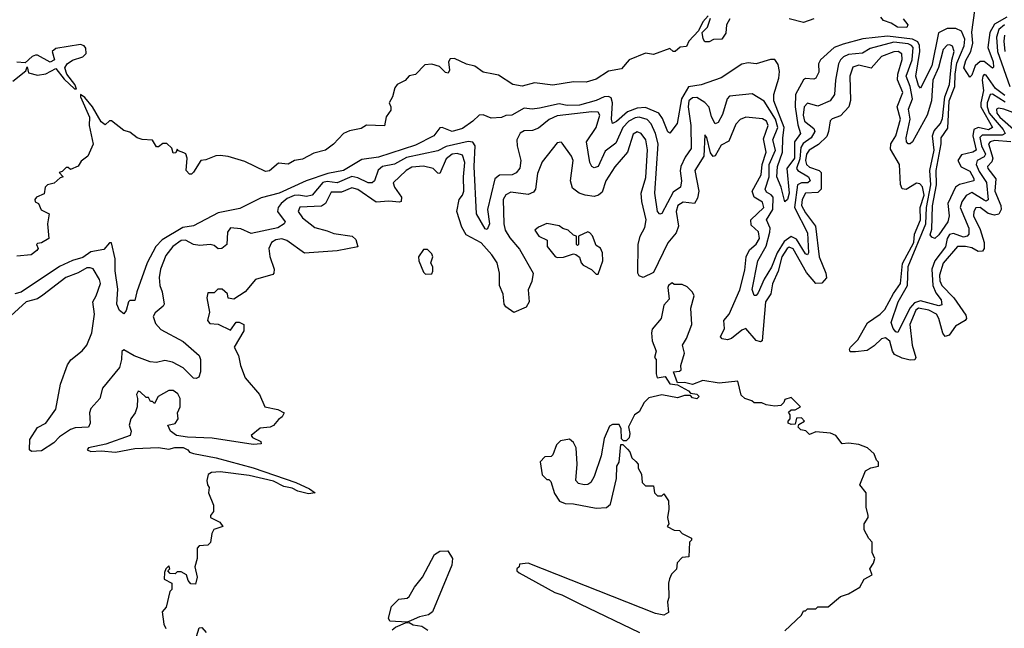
# Model space of a CAD drawing. Extents: x 2472589 to 2662339, y 701009 to 849030.
# Tile 362 of 406: x 2616898 to 2621693, y 756345 to 759310. Entities that reach past the tile are written whole.
import ezdxf

# ---------------------------------------------------------------- set-up
doc = ezdxf.new("R2010")
doc.units = 0

msp = doc.modelspace()

# ---------------------------------------------------------------- linework, layer by layer
at = {"layer": '0CON05XD'}
for points in [[(2621705, 759321.7), (2621645, 759289.1), (2621623, 759247), (2621612.5, 759175), (2621638.5, 759105), (2621641.2, 759078.8), (2621635, 759074.3), (2621595, 759106.2), (2621575, 759106), (2621551.2, 759085), (2621535, 759040), (2621525, 759030), (2621495.7, 759075), (2621505, 759111.2), (2621530.5, 759155), (2621539.6, 759195), (2621535, 759250), (2621549.6, 759355)], [(2620251.2, 759328.8), (2620225, 759300), (2620204.3, 759255.7), (2620156.2, 759205), (2620145, 759180), (2620115, 759176.2), (2620090, 759155), (2620080, 759155), (2620065, 759170), (2619985, 759140), (2619945, 759147.5), (2619866.7, 759115), (2619829.5, 759070.5), (2619765, 759060), (2619705, 759020.8), (2619656.1, 759006.1), (2619595, 759008.1), (2619495, 758990.8), (2619405, 759002.5), (2619345, 758985.6), (2619300, 758995), (2619229.5, 759039.5), (2619205, 759044), (2619155, 759053.8), (2619115, 759083.3), (2619074.1, 759094.1), (2619015, 759121.2), (2618995, 759118.8), (2618986.2, 759105), (2618990.8, 759065), (2618985, 759050), (2618972.1, 759052.1), (2618942.3, 759082.3), (2618905, 759093.3), (2618870.5, 759089.5), (2618825, 759043.3), (2618795, 759036.7), (2618775, 759013.3), (2618736.1, 758993.9), (2618725, 758977.5), (2618713.3, 758935), (2618697.5, 758905), (2618706.2, 758885), (2618705, 758870), (2618682.7, 758837.3), (2618675, 758792.5), (2618587, 758797), (2618560.5, 758779.5), (2618505, 758768), (2618474.4, 758755.6), (2618426.6, 758703.4), (2618387.5, 758675), (2618330, 758660), (2618275, 758631.2), (2618236.1, 758623.9), (2618205, 758606.7), (2618158.3, 758611.7), (2618115, 758573.8), (2618095, 758571.2), (2617995, 758618.8), (2617914.1, 758644.1), (2617875, 758648.8), (2617853.6, 758646.4), (2617805, 758626.7), (2617780, 758625), (2617745, 758567.5), (2617735, 758557.5), (2617725, 758557.5), (2617708.8, 758575), (2617713.3, 758635), (2617707, 758657), (2617698.3, 758661.7), (2617671.7, 758671.7), (2617665, 758680), (2617658.3, 758661.7), (2617645, 758660), (2617640, 758685), (2617615, 758706.7), (2617595, 758706.7), (2617575, 758690), (2617565, 758690), (2617545, 758722.5), (2617495, 758726.7), (2617470, 758735), (2617435, 758762.5), (2617405, 758770), (2617345, 758817.5), (2617335, 758817.5), (2617315, 758797.5), (2617295, 758812), (2617252.2, 758885), (2617215, 758931.2), (2617194.1, 758945.9), (2617193.8, 758935), (2617238.1, 758835), (2617237.3, 758795), (2617256.1, 758703.9), (2617230, 758645), (2617198.3, 758621.7), (2617183, 758597), (2617145, 758580), (2617135, 758590), (2617125, 758590), (2617105, 758570), (2617090, 758565), (2617110, 758545), (2617095, 758540), (2617067, 758513), (2617033.6, 758506.4), (2617022.5, 758495), (2617018, 758462), (2616980, 758445), (2616972.5, 758435), (2616973, 758423), (2616990, 758415), (2617003.6, 758383.6), (2617042.5, 758365), (2617033.3, 758315), (2617040, 758245), (2617005, 758222.5), (2616985, 758220), (2616980, 758215), (2616987.5, 758195), (2616982.5, 758185), (2616955, 758164), (2616885, 758157.5)], [(2620356.1, 759313.9), (2620340, 759285), (2620337.5, 759245), (2620317.5, 759215), (2620277, 759213), (2620255, 759202.5), (2620235, 759202.5), (2620226.1, 759216.1), (2620222.3, 759247.7), (2620247.1, 759272.9), (2620262.3, 759317.7)], [(2620765.9, 759314.1), (2620715, 759295.8), (2620645, 759314.2)], [(2621200.6, 759315), (2621223.3, 759285), (2621218, 759272), (2621173, 759273), (2621142.4, 759292.4), (2621105, 759305.7), (2621092.5, 759322.5)], [(2621695, 758940.4), (2621649.7, 758975), (2621605, 759039.5), (2621595, 759043.2), (2621588.2, 759035), (2621585.2, 759015), (2621592.4, 758965), (2621578, 758905), (2621578.8, 758885), (2621635.3, 758784.7), (2621615.9, 758774.1), (2621565, 758784.8), (2621544.9, 758775.1), (2621539.8, 758745), (2621555.3, 758675), (2621539.4, 758665), (2621485, 758651), (2621467.4, 758625), (2621482.9, 758592.9), (2621525, 758571.5), (2621544.2, 758535.8), (2621544.2, 758525), (2621475, 758507.5), (2621455.8, 758494.2), (2621417.5, 758415), (2621424, 758355), (2621418, 758325), (2621375, 758261.9), (2621355, 758244.2), (2621340, 758250), (2621331.9, 758261.9), (2621339.4, 758289.4), (2621344, 758404), (2621363.2, 758505), (2621361.4, 758575), (2621385.2, 758704.8), (2621385.7, 758735), (2621418.2, 758781.8), (2621424.9, 758915.1), (2621452.8, 758985), (2621453.4, 759045), (2621462.1, 759097.9), (2621497.1, 759182.9), (2621500.2, 759215), (2621485, 759254.4), (2621457.6, 759267.6), (2621415, 759266.7), (2621373.3, 759246.7), (2621339.4, 759085), (2621285, 758976.7), (2621275, 758990), (2621261.8, 759035), (2621281.6, 759155), (2621280.5, 759185), (2621272.4, 759202.4), (2621246, 759216), (2621125, 759229.6), (2621003.6, 759216.4), (2620908.3, 759191.7), (2620865, 759174.5), (2620798.6, 759115), (2620788, 759095), (2620790, 759055), (2620775, 759026), (2620765, 759020.8), (2620725, 759024.4), (2620715, 759017.1), (2620676.5, 758945), (2620674, 758885), (2620687.5, 758797.5), (2620700.8, 758755), (2620671.1, 758715), (2620671.6, 758635), (2620634.6, 758585), (2620645.4, 758464.6), (2620637.1, 758435), (2620625, 758422.5), (2620607.1, 758495), (2620585.4, 758545.4), (2620588.2, 758595), (2620612.6, 758665), (2620614.8, 758735.2), (2620620.4, 758785), (2620571, 758915), (2620571.1, 758945), (2620595.4, 759025), (2620598.3, 759058.3), (2620592.1, 759092.1), (2620575, 759116.7), (2620555, 759116.7), (2620485, 759095.8), (2620445, 759100), (2620415, 759093.5), (2620315, 759026.7), (2620217.1, 758992.9), (2620155, 758983.1), (2620120.6, 758925), (2620099.2, 758805), (2620065, 758757.5), (2620055, 758763.3), (2620028.5, 758828.5), (2620010.6, 758855), (2619945, 758881.8), (2619905, 758878.8), (2619858.3, 758861.7), (2619805, 758814.5), (2619785, 758804), (2619780.6, 758825), (2619785.4, 758905.4), (2619779.1, 758929.1), (2619765.4, 758935.4), (2619745, 758934.6), (2619705, 758916.1), (2619625, 758893.4), (2619565, 758892.8), (2619525, 758900.8), (2619428.9, 758878.9), (2619394.5, 758874.5), (2619355, 758878.6), (2619295, 758844.3), (2619265, 758844), (2619245, 758834), (2619195, 758831.2), (2619155, 758846), (2619135, 758845.8), (2619105, 758816.2), (2619055, 758780.8), (2619005, 758765.7), (2618955, 758784.3), (2618945, 758782.9), (2618915.2, 758744.8), (2618825, 758699.3), (2618645, 758640), (2618565, 758628.9), (2618475, 758575.8), (2618398.5, 758561.5), (2618294.1, 758525.9), (2618162.2, 758465)], [(2621694.2, 759285.8), (2621667.1, 759262.9), (2621654.9, 759225), (2621660.6, 759155), (2621720.5, 758985)], [(2621697.7, 758907.7), (2621635, 758948.1), (2621624, 758945), (2621609.8, 758905), (2621609, 758885), (2621618.8, 758855), (2621688.1, 758775), (2621697.2, 758755), (2621682.2, 758747.8), (2621585, 758748.3), (2621574.5, 758735.5), (2621582.1, 758695), (2621601, 758655), (2621595, 758641.9), (2621561.5, 758625), (2621556.5, 758605), (2621570.8, 758570.8), (2621606.9, 758516.9), (2621615, 758432.5), (2621605, 758426.2), (2621595, 758430.3), (2621535, 758468.7), (2621506.6, 758453.4), (2621487, 758423), (2621478.2, 758395), (2621520, 758295), (2621520.4, 758265), (2621511.9, 758255), (2621495, 758250.3), (2621445, 758268.1), (2621426.8, 758263.2), (2621415.3, 758245), (2621406.7, 758203.3), (2621355.2, 758135), (2621339.4, 758095), (2621344.5, 758014.5), (2621358.9, 757978.9), (2621385.4, 757945), (2621388.5, 757921.5), (2621374.5, 757915.5), (2621285, 757940), (2621255, 757931), (2621233.6, 757905), (2621175, 757786.7), (2621165, 757788.8), (2621151.4, 757805), (2621142.5, 757835), (2621176.8, 757935), (2621222.4, 758015), (2621225, 758107.8), (2621311.1, 758315), (2621313.8, 758395), (2621335.6, 758505), (2621330.5, 758575), (2621351.9, 758675), (2621342.8, 758745), (2621351.8, 758768.2), (2621382.1, 758805), (2621391.8, 758828.2), (2621403.3, 758935), (2621425.5, 758995), (2621437.1, 759112.9), (2621448.8, 759155), (2621441.5, 759181.5), (2621427.8, 759187.8), (2621415, 759185.4), (2621394.8, 759165.2), (2621372.2, 759077.8), (2621345.2, 759015), (2621338.3, 758915), (2621316.6, 758845), (2621246.4, 758715), (2621235, 758705.8), (2621225, 758706), (2621217.5, 758715), (2621214.6, 758734.6), (2621234.3, 758825), (2621226.8, 758875), (2621246.2, 758925), (2621235, 758984.4), (2621215.6, 759035), (2621243.8, 759115), (2621249, 759175), (2621241.8, 759185), (2621225, 759192), (2621155, 759200.6), (2621039.7, 759169.7), (2621003, 759147), (2620935, 759141.1), (2620910.1, 759129.9), (2620894.7, 759115), (2620885.3, 759095), (2620870.4, 759015), (2620865.6, 758945), (2620845.6, 758915), (2620785, 758888.2), (2620735, 758903.3), (2620718.2, 758885), (2620714, 758845), (2620720.5, 758815), (2620765, 758779.5), (2620770.4, 758765), (2620752.4, 758735), (2620713.1, 758706.9), (2620702.4, 758687.6), (2620697.8, 758632.2), (2620680.3, 758585), (2620687.9, 758575), (2620740, 758545), (2620747.2, 758525), (2620736, 758515), (2620705, 758516), (2620685.7, 758505), (2620671.3, 758395), (2620735, 758271.4), (2620740, 758175), (2620735, 758164.2), (2620725, 758169.5), (2620681.4, 758241.4), (2620655, 758253.3), (2620620.5, 758229.5), (2620586.2, 758173.8), (2620559, 758105), (2620523.9, 758046.1), (2620495, 757980), (2620485, 757966.2), (2620475, 757966.7), (2620464.5, 757995), (2620493.2, 758135), (2620532.8, 758207.2), (2620552, 758275), (2620552.6, 758295), (2620535.3, 758335), (2620565.1, 758384.9), (2620567.1, 758445), (2620557.5, 758457.5), (2620535, 758469.2), (2620528.1, 758485), (2620548.6, 758545), (2620548.6, 758605), (2620579.2, 758675), (2620565.6, 758725), (2620589.4, 758785), (2620578.2, 758825), (2620523.5, 758913.5), (2620465, 758949.2), (2620355, 758937.8), (2620344.1, 758925), (2620321.5, 758848.5), (2620300.2, 758809.8), (2620285, 758802.9), (2620266.6, 758836.6), (2620255, 758883.3), (2620235, 758907.5), (2620195, 758930.6), (2620175, 758930), (2620157.5, 758915), (2620153.3, 758885), (2620165.9, 758795), (2620167.8, 758682.2), (2620139.2, 758640.8), (2620117.5, 758595), (2620113.9, 758573.9), (2620121.2, 758525), (2620115.6, 758495), (2620080.8, 758469.2), (2620025, 758366.7), (2620015, 758362), (2620004.4, 758375), (2619991.8, 758465), (2620006.7, 758705), (2619994.7, 758755), (2619972.6, 758802.6), (2619954.4, 758824.4), (2619915, 758835.7), (2619895, 758831.9), (2619865.3, 758815), (2619835.7, 758785), (2619801.8, 758708.2), (2619750.1, 758669.9), (2619715.8, 758595), (2619695, 758588), (2619684.4, 758594.4), (2619674.6, 758614.6), (2619658.8, 758715), (2619705.2, 758784.8), (2619722.9, 758845), (2619715, 758860), (2619685, 758861.6), (2619515, 758841.3), (2619475.9, 758824.1), (2619425, 758781.4), (2619395, 758770.8), (2619355, 758768.5), (2619335, 758757.8), (2619318.9, 758725), (2619320.6, 758695), (2619339.4, 758625), (2619333.5, 758586.5), (2619315.5, 758564.5), (2619296.2, 758553.8), (2619235, 758553.1), (2619211.5, 758535), (2619176.4, 758385), (2619185.5, 758315), (2619175, 758288), (2619165, 758292), (2619122.7, 758365), (2619112.1, 758595), (2619116.5, 758695), (2619105, 758713.1), (2619082.7, 758717.3), (2618975, 758692.8), (2618935, 758671.1), (2618781.9, 758638.1), (2618723.9, 758606.1), (2618665, 758594.7), (2618643.2, 758576.8), (2618625.3, 758524.7), (2618614.6, 758515.4), (2618595, 758514.7), (2618545, 758539.7), (2618515.7, 758545.7), (2618445, 758515.7), (2618395, 758521.6), (2618375, 758516.6), (2618322.5, 758455), (2618295, 758448.2), (2618256.1, 758456.1), (2618235, 758453), (2618201, 758439), (2618171.8, 758415), (2618156.7, 758395), (2618154.3, 758375), (2618191.2, 758325), (2618186.7, 758315), (2618155, 758295.6), (2618025, 758268.9), (2617975, 758290.9), (2617924.3, 758295.7), (2617910, 758275), (2617906.7, 758215), (2617882.5, 758195), (2617865, 758193.8), (2617845, 758210), (2617825.7, 758215.7), (2617775, 758209.6), (2617745, 758215.4), (2617705, 758235.4), (2617685, 758233.8), (2617643.5, 758205), (2617609.3, 758160.7), (2617583.8, 758095), (2617576.8, 758055), (2617580, 758015), (2617592.5, 757985), (2617601.4, 757925), (2617597.5, 757915), (2617557.6, 757882.4), (2617547.5, 757865), (2617560.2, 757830.2), (2617585, 757801.1), (2617695, 757742.2), (2617772.5, 757675), (2617778.1, 757655), (2617778.8, 757595), (2617770.7, 757569.3), (2617758.3, 757561.7), (2617745, 757564), (2617694, 757614), (2617642.1, 757642.1), (2617605, 757649.2), (2617565, 757640.4), (2617533.9, 757643.9), (2617455, 757672.5), (2617405, 757701.9), (2617395.6, 757694.4), (2617394.7, 757655), (2617383.6, 757616.4), (2617300.8, 757515), (2617288.1, 757465), (2617244.7, 757415.3), (2617237.5, 757395), (2617240.8, 757345), (2617234.1, 757325.9), (2617168, 757322), (2617145, 757313.6), (2617092, 757278), (2617065, 757249.2), (2617005, 757210.4), (2616956.2, 757206.2), (2616946.7, 757215), (2616948, 757265), (2616985, 757323.3), (2617025.5, 757344.5), (2617075, 757413.3), (2617096.7, 757535), (2617130.9, 757629.1), (2617147, 757653), (2617203.1, 757696.9), (2617225.5, 757725), (2617249.1, 757785), (2617261.9, 757875), (2617254, 757935), (2617271.2, 757965), (2617291.5, 758025), (2617286.7, 758045), (2617255.8, 758095.8), (2617242.1, 758102.1), (2617225, 758100.8), (2617183.2, 758076.8), (2617123.1, 758055), (2617011.2, 757968.8)], [(2621694, 759235), (2621690, 759205), (2621694.8, 759155.2)], [(2616865, 759011.2), (2616928.3, 759061.7), (2616935, 759080), (2616941.7, 759051.7), (2616985, 759039.2), (2617025, 759046), (2617075, 759072.5), (2617115, 759021.2), (2617165, 758974), (2617175, 758972.5), (2617167.1, 758995), (2617128, 759045), (2617117.5, 759075), (2617130, 759095), (2617155, 759113.3), (2617205, 759130), (2617222.5, 759145), (2617220.7, 759170.7), (2617213, 759183), (2617195, 759190), (2617075, 759170), (2617056.7, 759155), (2617067.5, 759115), (2617046.4, 759103.6), (2616985, 759136.7), (2616975, 759136.7), (2616959.5, 759130.5), (2616925, 759100), (2616885, 759103.3)], [(2621725, 758715.8), (2621645, 758721.3), (2621624.1, 758715.9), (2621616.7, 758705), (2621637.8, 758635), (2621633, 758617), (2621611.8, 758595), (2621612.3, 758585), (2621651.6, 758535), (2621647.2, 758475), (2621676.5, 758405), (2621678.2, 758385), (2621666.5, 758363.5), (2621645, 758357.1), (2621615, 758366.5), (2621575, 758395.3), (2621555, 758393.3), (2621544, 758375), (2621542.7, 758355), (2621575, 758288.1), (2621594.2, 758225), (2621594.7, 758195.3), (2621587.6, 758182.4), (2621565, 758180.3), (2621535, 758198.1), (2621504.2, 758205.8), (2621465.2, 758204.8), (2621395, 758124.5), (2621377.6, 758065), (2621378.8, 758038.8), (2621389.4, 758015), (2621447.2, 757955), (2621505, 757870), (2621508.8, 757855), (2621502.2, 757845), (2621455, 757817.3), (2621425, 757772.7), (2621405, 757767.5), (2621393, 757783), (2621374.2, 757855), (2621363.3, 757875), (2621325.6, 757895), (2621275, 757905.2), (2621263, 757895), (2621232.8, 757825), (2621244.8, 757724.8), (2621261.9, 757665), (2621257.1, 757652.9), (2621235, 757650.8), (2621195, 757661.2), (2621159.1, 757679.1), (2621148.1, 757695), (2621135, 757743.3), (2621115, 757760.3), (2621095, 757755.3), (2621058.9, 757721.1), (2621025, 757699.2), (2620968.2, 757691.8), (2620942.3, 757692.3), (2620939.4, 757705), (2620944.5, 757715), (2620979.8, 757750.2), (2621026.6, 757833.4), (2621087.9, 757875), (2621111.2, 757898.8), (2621153.3, 757976.7), (2621187.4, 758025), (2621197.3, 758122.7), (2621252.3, 758225), (2621255.9, 758265), (2621284.7, 758335), (2621283.4, 758395), (2621302.4, 758455), (2621295, 758496.7), (2621281.3, 758511.3), (2621265, 758514.2), (2621215, 758482.5), (2621195, 758486.7), (2621187.8, 758507.8), (2621183.1, 758605), (2621138.9, 758678.9), (2621141.1, 758705), (2621165.3, 758745), (2621188.3, 758825), (2621170.7, 758885), (2621198.7, 758955), (2621172.9, 759017.1), (2621174.7, 759045), (2621195.4, 759115.4), (2621193.3, 759143.3), (2621176.7, 759155), (2621155, 759153.5), (2621095, 759131.5), (2621045, 759074.5), (2620985, 759088.2), (2620955, 759078.1), (2620940, 759035), (2620943.3, 758916.7), (2620936.7, 758885), (2620895, 758841.9), (2620855, 758826.9), (2620845, 758817.5), (2620837.7, 758765), (2620828.3, 758741.7), (2620787.9, 758702.1), (2620742.3, 758675), (2620729, 758655), (2620724.5, 758625), (2620729.7, 758605), (2620745, 758592.2), (2620791.9, 758575), (2620801.1, 758565), (2620800.4, 758485), (2620785, 758467.9), (2620724.8, 758465.2), (2620708.3, 758435), (2620705.9, 758405), (2620725, 758368.5), (2620773.8, 758305), (2620791, 758155), (2620824.5, 758075), (2620826.8, 758053.2), (2620803.9, 758026.1), (2620775, 758024.6), (2620729.1, 758079.1), (2620665, 758193.8), (2620645, 758201.3), (2620635, 758195.9), (2620609.1, 758155), (2620591.4, 758085), (2620565, 758024), (2620555.8, 757975), (2620530.5, 757935), (2620513.5, 757746.5), (2620505, 757740.6), (2620485, 757747.3), (2620435, 757805.6), (2620415, 757798.1), (2620365, 757756.7), (2620345, 757750.6), (2620318.8, 757755), (2620311.4, 757765), (2620330, 757805), (2620327.1, 757845), (2620353.8, 757876.2), (2620405.6, 757994.4), (2620429.5, 758090.5), (2620436.7, 758155), (2620451.6, 758188.4), (2620485, 758217.1), (2620500.3, 758245), (2620496.7, 758276.7), (2620460.7, 758309.3), (2620459.4, 758335), (2620521.8, 758395), (2620515, 758421.9), (2620475, 758446), (2620464.4, 758475), (2620509.2, 758555), (2620514.2, 758605), (2620533.2, 758665), (2620521, 758729), (2620542.4, 758795), (2620535.3, 758815), (2620515, 758827.9), (2620435, 758835.4), (2620406.2, 758823.8), (2620385, 758800.8), (2620352.1, 758717.9), (2620315, 758699.4), (2620285, 758647.1), (2620275, 758644), (2620262, 758662), (2620245, 758736.7), (2620235, 758750), (2620230.4, 758645), (2620186.5, 758575), (2620206.2, 758475), (2620199.8, 758440.2), (2620185, 758414.4), (2620128.8, 758421.2), (2620103.3, 758405), (2620095.3, 758375), (2620106.4, 758305), (2620095, 758272.5), (2620055, 758222.5), (2619985, 758079.2), (2619935, 758054.4), (2619915, 758061.9), (2619907.9, 758075), (2619910, 758215), (2619919.1, 758255), (2619941.9, 758298.1), (2619948.9, 758335), (2619927.3, 758425), (2619925.3, 758465), (2619948.2, 758541.8), (2619955.4, 758675.4), (2619947.3, 758725), (2619924, 758755), (2619905, 758763.1), (2619885, 758752), (2619858.8, 758665), (2619796.6, 758593.4), (2619752.1, 758525), (2619735, 758470), (2619716.2, 758455), (2619695, 758449.1), (2619652.5, 758455), (2619623.3, 758465), (2619589.7, 758489.7), (2619580.9, 758525), (2619593.1, 758625), (2619585.8, 758645), (2619539.2, 758709.2), (2619535, 758713.3), (2619515, 758710), (2619442.6, 758617.4), (2619419.8, 758560.2), (2619410, 758485), (2619400.7, 758469.3), (2619375, 758459.3), (2619290, 758470), (2619265, 758456.9), (2619252.1, 758435), (2619256, 758315), (2619263.2, 758285), (2619285, 758246.9), (2619332.1, 758192.1), (2619398.1, 758075), (2619391.9, 758035), (2619374, 757994), (2619380, 757935), (2619365, 757910), (2619305, 757884), (2619265, 757911.2), (2619257.5, 757925), (2619252.6, 757972.6), (2619234.6, 758014.6), (2619234.6, 758075.4), (2619223.1, 758125), (2619197.2, 758165), (2619145, 758222.9), (2619071.9, 758261.9), (2619050.9, 758299.1)], [(2621765, 758847.4), (2621690.8, 758875), (2621665, 758879.6), (2621655.5, 758874.5), (2621656.9, 758855), (2621671.9, 758835), (2621750, 758765)], [(2619050.9, 758299.1), (2619027.5, 758375), (2619038.6, 758435), (2619055, 758456), (2619060.8, 758475), (2619058.8, 758545), (2619066.3, 758615), (2619055, 758649.4), (2619028.8, 758658.8), (2619005, 758654.6), (2618975, 758632.5), (2618945, 758560.8), (2618935, 758562.5), (2618911.4, 758585), (2618865, 758597.3), (2618807.8, 758592.2), (2618780.5, 758575), (2618717.5, 758515), (2618723.3, 758495), (2618756.9, 758445), (2618755.7, 758425), (2618748.5, 758421.5), (2618696.2, 758426.2), (2618635, 758422), (2618545, 758483.3), (2618515, 758490.7), (2618465, 758470.6), (2618415, 758470), (2618388.2, 758415), (2618368.3, 758401.7), (2618262.7, 758397.3), (2618254.5, 758375), (2618275.6, 758345), (2618335, 758298.6), (2618395, 758282.1), (2618428.7, 758268.7), (2618517.5, 758255), (2618535, 758240), (2618545, 758203.3), (2618445, 758183.8), (2618285, 758173.1), (2618200, 758235), (2618175, 758242.1), (2618145, 758237.9), (2618124, 758225), (2618112, 758195), (2618115.8, 758155.8), (2618138, 758095), (2618136.2, 758075), (2618130.5, 758069.5), (2618046.7, 758045), (2617995.9, 757984.1), (2617941.7, 757948.3), (2617913.6, 757953.6), (2617910, 757975), (2617885, 757997.5), (2617863, 757997), (2617845, 757980), (2617815, 757980), (2617810, 757955), (2617823.3, 757885), (2617812.5, 757845), (2617825, 757830), (2617865, 757827.5), (2617925, 757797.5), (2617953, 757837), (2617967, 757837), (2617990, 757825), (2617990, 757795), (2617942.5, 757715), (2617963.3, 757675), (2617973.3, 757625), (2617996.7, 757565), (2618066.7, 757485), (2618092.5, 757425), (2618155, 757411.9), (2618186.2, 757395), (2618176, 757375), (2618157.9, 757362.1), (2618135, 757332.5), (2618117.5, 757325), (2618070, 757320), (2618025.8, 757285), (2618032, 757275), (2618073.3, 757255), (2618075, 757244.3), (2618035, 757241.3), (2617835, 757271.5), (2617715, 757276.9), (2617662.5, 757285), (2617632.5, 757305), (2617620, 757335), (2617655, 757342.5), (2617670, 757365), (2617666.7, 757395), (2617680, 757425), (2617680, 757465), (2617667.7, 757487.7), (2617645, 757503.3), (2617625, 757503.3), (2617572.5, 757475), (2617555, 757440), (2617545, 757450), (2617535, 757450), (2617525, 757470), (2617515, 757470), (2617485, 757497.5), (2617475, 757500), (2617467.5, 757485), (2617472.5, 757465), (2617470, 757425), (2617460, 757395), (2617438.8, 757365), (2617432, 757335), (2617441.2, 757305), (2617436.7, 757285), (2617317.2, 757242.8), (2617233.3, 757225), (2617227.5, 757215), (2617245, 757206.2), (2617295, 757209.2), (2617365, 757203.3), (2617458.3, 757221.7), (2617575, 757226), (2617625, 757217.5), (2617654.1, 757225.9), (2617695, 757226), (2617717.5, 757215), (2617725, 757203.3), (2617745, 757196.7), (2617855, 757175.8), (2618035, 757126.9), (2618243.3, 757055), (2618308.8, 757025), (2618337.5, 757005), (2618305, 757000), (2618253.5, 757013.5), (2618225, 757028.6), (2618185, 757035.6), (2618135, 757062.5), (2618015, 757089.5), (2617875, 757107.3), (2617832.5, 757105), (2617816.7, 757095), (2617810, 757065), (2617812.5, 757045), (2617821.7, 757031.7), (2617817.5, 757005), (2617842.5, 756945), (2617842.5, 756915), (2617827.5, 756895), (2617827.5, 756885), (2617863, 756867), (2617873, 756863), (2617888.3, 756841.7), (2617843.6, 756826.4), (2617833.6, 756806.4), (2617827, 756763), (2617815, 756750), (2617773, 756747), (2617762.5, 756735), (2617762.5, 756685), (2617751.2, 756645), (2617762.5, 756595), (2617755, 756560), (2617731.7, 756561.7), (2617718.3, 756578.3), (2617710, 756605), (2617685, 756620), (2617665, 756620), (2617655, 756610), (2617631.7, 756611.7), (2617620, 756625), (2617630, 756635), (2617625, 756650), (2617610, 756635), (2617603, 756617), (2617602.5, 756585), (2617640, 756565), (2617640, 756535), (2617630, 756525), (2617611.7, 756448.3), (2617592.5, 756425), (2617600, 756365), (2617610, 756345)], [(2618162.2, 758465), (2618075, 758442.5), (2617970, 758390), (2617865, 758369.7), (2617745, 758305.8), (2617692.4, 758297.6), (2617592.4, 758237.6), (2617561.3, 758205), (2617518.8, 758125), (2617468, 757985), (2617458.3, 757941.7), (2617435, 757942.5), (2617427.5, 757935), (2617416.4, 757893.6), (2617405, 757877.5), (2617384.2, 757894.2), (2617371.4, 757925), (2617376.8, 757996.8), (2617363, 758087), (2617362.9, 758145), (2617345, 758222.5), (2617335, 758223.3), (2617308.8, 758191.2), (2617245, 758178.8), (2617205, 758151.4), (2617155, 758136.8), (2617092.9, 758107.1), (2616905, 757982.3), (2616874.3, 757975)], [(2619715, 758070), (2619737.5, 758135), (2619736.7, 758175), (2619726.4, 758196.4), (2619705, 758210), (2619687.7, 758257.7), (2619675, 758272.5), (2619665, 758276.7), (2619620, 758255), (2619620, 758215), (2619615, 758210), (2619610, 758215), (2619610, 758255), (2619595, 758260), (2619570, 758285), (2619543, 758293), (2619525, 758306.7), (2619465, 758316.7), (2619425, 758300), (2619407.5, 758285), (2619425.9, 758255.9), (2619466.4, 758236.4), (2619466.7, 758205), (2619505.9, 758155.9), (2619515, 758151.2), (2619546, 758154), (2619595, 758170), (2619607, 758167), (2619623.6, 758153.6), (2619632.5, 758125), (2619642.5, 758115), (2619683, 758093), (2619705, 758070), (2619715, 758070)], [(2618875, 758070), (2618905, 758072.5), (2618910, 758085), (2618910, 758105), (2618900, 758125), (2618910, 758155), (2618905, 758170), (2618885, 758190), (2618865, 758190), (2618840, 758155), (2618842.5, 758135), (2618865, 758080), (2618875, 758070)], [(2620625, 756332.5), (2620705, 756410), (2620715, 756430), (2620725, 756430), (2620735, 756440), (2620775, 756440), (2620785, 756450), (2620835, 756450), (2620895, 756500), (2620935, 756512.5), (2620990, 756545), (2621010, 756585), (2621050, 756605), (2621037.5, 756635), (2621056.7, 756663.3), (2621062.5, 756685), (2621050, 756715), (2621050, 756765), (2621033, 756783), (2621010, 756825), (2621010, 756855), (2621030, 756885), (2621030, 756895), (2621020, 756935), (2621020, 757005), (2620990, 757045), (2621017, 757113), (2621043, 757127), (2621080, 757135), (2621080, 757155), (2621070, 757165), (2621060, 757195), (2621027.5, 757225), (2620985, 757240), (2620935, 757247.5), (2620903.8, 757243.8), (2620872.5, 757285), (2620846.4, 757296.4), (2620775, 757302.5), (2620745, 757290), (2620727, 757307), (2620701.7, 757311.7), (2620690, 757325), (2620691.7, 757338.3), (2620720, 757355), (2620705, 757370), (2620681.7, 757368.3), (2620675, 757340), (2620655, 757337.5), (2620640, 757345), (2620640, 757355), (2620650, 757365), (2620650, 757385), (2620642.5, 757397.5), (2620655, 757410), (2620675, 757410), (2620700, 757425), (2620655, 757470), (2620625, 757460), (2620620, 757445), (2620605, 757430), (2620575, 757427.5), (2620533.6, 757433.6), (2620513, 757443), (2620475, 757443.3), (2620463.6, 757453.6), (2620430, 757465), (2620411.7, 757481.7), (2620395, 757550), (2620305, 757540), (2620225, 757552.5), (2620175, 757533.3), (2620135, 757542.5), (2620101.7, 757541.7), (2620082.5, 757595), (2620111.7, 757598.3), (2620120, 757605), (2620117.5, 757625), (2620135.9, 757685.9), (2620126.2, 757725), (2620145, 757756.7), (2620171.5, 757825), (2620167.1, 757905), (2620183.3, 757965), (2620175, 757982.5), (2620148.3, 758008.3), (2620125, 758020), (2620085, 758020), (2620075, 758027.5), (2620057.5, 758015), (2620053.8, 758005), (2620061.7, 757948.3), (2620035, 757920), (2620022.5, 757855), (2619977.9, 757802.1), (2619974.4, 757785), (2619978.9, 757745), (2619997.5, 757695), (2619990, 757665), (2619997.5, 757655), (2619997.5, 757585), (2620003.3, 757565), (2620041.7, 757571.7), (2620065, 757536.7), (2620101.7, 757531.7), (2620155, 757502.5), (2620165, 757490), (2620195, 757486.7), (2620207.5, 757475), (2620195, 757463.8), (2620175, 757467.5), (2620165, 757480), (2620135, 757478.8), (2620101.7, 757468.3), (2620025, 757483.3), (2619961.7, 757468.3), (2619940, 757445), (2619915, 757400), (2619892.5, 757385), (2619863.6, 757326.4), (2619870, 757295), (2619867, 757273), (2619851.7, 757258.3), (2619838.3, 757258.3), (2619828.3, 757268.3), (2619826.7, 757316.7), (2619818.3, 757338.3), (2619785, 757337.5), (2619770.7, 757329.3), (2619745, 757270), (2619730, 757185), (2619696, 757085), (2619678.8, 757055), (2619665, 757046.2), (2619646.4, 757043.6), (2619620, 757050), (2619606.7, 757065), (2619613.3, 757145), (2619607.5, 757225), (2619595, 757250), (2619575.9, 757265.9), (2619531.7, 757258.3), (2619511.7, 757238.3), (2619495, 757190), (2619487, 757183), (2619455, 757180), (2619433, 757157), (2619443, 757093), (2619465, 757070), (2619475, 757070), (2619485, 757060), (2619502.3, 757002.3), (2619527.5, 756965), (2619555, 756954), (2619595, 756952), (2619705, 756930), (2619756.1, 756933.9), (2619775, 756950), (2619803.8, 757075), (2619806.7, 757135), (2619817.5, 757155), (2619825, 757240), (2619835, 757240), (2619858.3, 757218.3), (2619870, 757205), (2619880, 757175), (2619898.3, 757158.3), (2619910, 757145), (2619910, 757125), (2619927, 757097), (2619930, 757055), (2619945, 757040), (2619985, 757040), (2619990, 757005), (2620005, 756990), (2620025, 756990), (2620035, 757000), (2620057, 756967), (2620060, 756925), (2620052.5, 756885), (2620060, 756855), (2620051.7, 756841.7), (2620085, 756823.3), (2620111.7, 756821.7), (2620125, 756807.5), (2620170, 756785), (2620170, 756775), (2620160, 756765), (2620157, 756693), (2620125, 756690), (2620100, 756665), (2620097, 756633), (2620071.7, 756608.3), (2620063, 756587), (2620057.5, 756565), (2620060, 756495), (2620052.5, 756475), (2620057, 756423), (2620035, 756410), (2619995, 756418), (2619375, 756663.3), (2619331.7, 756658.3), (2619330, 756645), (2619320, 756635), (2619320, 756625), (2619330, 756615), (2619505, 756520), (2619539.1, 756509.1), (2619625.6, 756464.4), (2619916.2, 756325)], [(2617011.2, 757968.8), (2616985, 757950), (2616929.1, 757935), (2616855, 757868.1)], [(2618785, 756376), (2618700.7, 756380.7), (2618694.4, 756395), (2618708.8, 756451.2), (2618745, 756487.1), (2618785, 756492.9), (2618795, 756500), (2618821.1, 756545), (2618860.5, 756595), (2618917.5, 756705), (2618945, 756721.5), (2618983, 756723), (2619005.7, 756685), (2619003, 756653), (2618908.6, 756425), (2618889.7, 756410.3), (2618845, 756400.8), (2618805, 756383.3), (2618785, 756376)], [(2618712.2, 756337.8), (2618728.4, 756351.6), (2618777.3, 756372.7), (2618795, 756372.9), (2618815, 756361.7), (2618856, 756355), (2618885.8, 756335.8)], [(2617760, 756305), (2617771.7, 756348.3), (2617785, 756350), (2617806.7, 756325)]]:
    msp.add_lwpolyline(points, dxfattribs=at)

doc.saveas('drawing.dxf')
